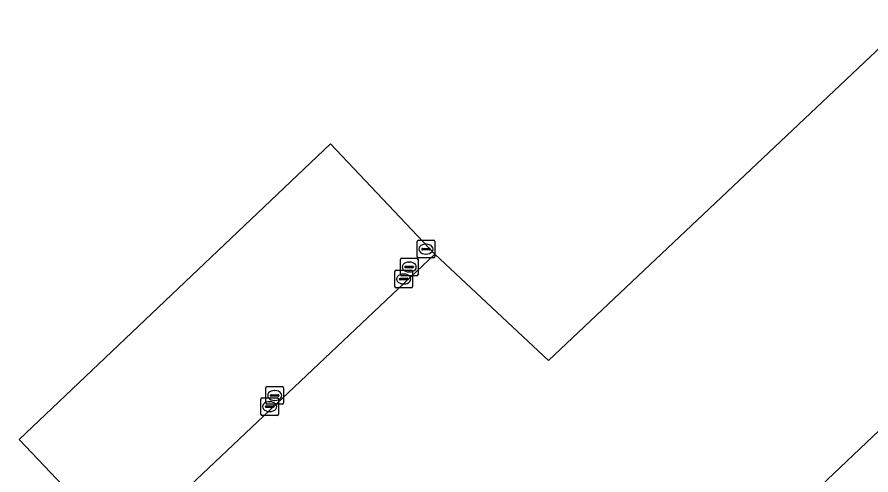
# Model space of a CAD drawing. Extents: x 156141 to 158132, y 385651 to 388333.
# Drawn here: x 156569.88 to 156618.35, y 388065.47 to 388091.48 of the extents above; entities that cross this region are included whole.
import ezdxf

# ---------------------------------------------------------------- set-up
doc = ezdxf.new("R2010")
doc.units = 0
for name, color, linetype in [('IMGEO_Grasland_agrarisch', 7, 'Continuous'), ('IMGEO_Kolk', 7, 'Continuous'), ('IMGEO_Rijbaan_lokaal_gesloten', 7, 'Continuous'), ('IMGEO_Terreindeel_gesloten', 7, 'Continuous')]:
    doc.layers.add(name, color=color, linetype=linetype)

msp = doc.modelspace()

# ---------------------------------------------------------------- linework, layer by layer
at = {"layer": 'IMGEO_Grasland_agrarisch'}
msp.add_lwpolyline([(156641.802, 387983.409), (156586.659, 388037.016), (156586.525, 388037.146), (156585.683, 388038.011), (156581.148, 388042.395), (156581.991, 388043.225), (156569.884, 388055.964), (156575.7, 388061.475), (156570.002, 388067.473), (156587.669, 388084.268), (156593.592, 388078.004), (156600.051, 388071.963), (156646.005, 388115.411)], dxfattribs=at)
at = {"layer": 'IMGEO_Kolk'}
for p, q in [((156592.594, 388077.869), (156592.594, 388078.721)), ((156592.669, 388078.795), (156593.521, 388078.795)), ((156593.082, 388078.575), (156593.107, 388078.575)), ((156593.595, 388078.721), (156593.595, 388077.869)), ((156592.853, 388078.289), (156592.853, 388078.301)), ((156593.291, 388078.252), (156592.893, 388078.252)), ((156592.896, 388078.338), (156593.294, 388078.338)), ((156593.105, 388078.015), (156593.08, 388078.015)), ((156593.337, 388078.301), (156593.337, 388078.289)), ((156591.643, 388076.851), (156591.643, 388077.703)), ((156591.718, 388077.777), (156592.57, 388077.777)), ((156592.131, 388077.557), (156592.156, 388077.557)), ((156592.644, 388077.703), (156592.644, 388076.851)), ((156593.521, 388077.795), (156592.669, 388077.795)), ((156591.405, 388077.094), (156592.257, 388077.094)), ((156591.902, 388077.271), (156591.902, 388077.283)), ((156592.34, 388077.234), (156591.942, 388077.234)), ((156591.945, 388077.32), (156592.343, 388077.32)), ((156592.386, 388077.283), (156592.386, 388077.271)), ((156591.33, 388076.168), (156591.33, 388077.02)), ((156591.589, 388076.588), (156591.589, 388076.6)), ((156592.027, 388076.551), (156591.629, 388076.551)), ((156591.632, 388076.637), (156592.03, 388076.637)), ((156592.57, 388076.777), (156591.718, 388076.777)), ((156591.818, 388076.874), (156591.843, 388076.874)), ((156592.073, 388076.6), (156592.073, 388076.588)), ((156592.154, 388076.997), (156592.129, 388076.997)), ((156592.331, 388077.02), (156592.331, 388076.168)), ((156592.257, 388076.094), (156591.405, 388076.094)), ((156591.841, 388076.314), (156591.816, 388076.314)), ((156584.009, 388069.557), (156584.009, 388070.409)), ((156584.084, 388070.483), (156584.936, 388070.483)), ((156584.497, 388070.263), (156584.522, 388070.263)), ((156585.01, 388070.409), (156585.01, 388069.557)), ((156583.722, 388068.923), (156583.722, 388069.775)), ((156583.797, 388069.849), (156584.649, 388069.849)), ((156584.268, 388069.977), (156584.268, 388069.989)), ((156584.706, 388069.94), (156584.308, 388069.94)), ((156584.311, 388070.026), (156584.709, 388070.026)), ((156584.723, 388069.775), (156584.723, 388068.923)), ((156584.752, 388069.989), (156584.752, 388069.977)), ((156583.981, 388069.343), (156583.981, 388069.355)), ((156584.419, 388069.306), (156584.021, 388069.306)), ((156584.024, 388069.392), (156584.422, 388069.392)), ((156584.936, 388069.483), (156584.084, 388069.483)), ((156584.21, 388069.629), (156584.235, 388069.629)), ((156584.465, 388069.355), (156584.465, 388069.343)), ((156584.52, 388069.703), (156584.495, 388069.703)), ((156584.649, 388068.849), (156583.797, 388068.849)), ((156584.233, 388069.069), (156584.208, 388069.069))]:
    msp.add_line(p, q, dxfattribs=at)
for points in [[(156592.594, 388077.869), (156592.594, 388078.721)], [(156592.669, 388078.795), (156593.521, 388078.795)], [(156593.595, 388078.721), (156593.595, 388077.869)], [(156591.643, 388076.851), (156591.643, 388077.703)], [(156591.718, 388077.777), (156592.57, 388077.777)], [(156592.644, 388077.703), (156592.644, 388076.851)], [(156593.521, 388077.795), (156592.669, 388077.795)], [(156591.405, 388077.094), (156592.257, 388077.094)], [(156591.33, 388076.168), (156591.33, 388077.02)], [(156592.57, 388076.777), (156591.718, 388076.777)], [(156592.331, 388077.02), (156592.331, 388076.168)], [(156592.257, 388076.094), (156591.405, 388076.094)], [(156584.009, 388069.557), (156584.009, 388070.409)], [(156584.084, 388070.483), (156584.936, 388070.483)], [(156585.01, 388070.409), (156585.01, 388069.557)], [(156583.722, 388068.923), (156583.722, 388069.775)], [(156583.797, 388069.849), (156584.649, 388069.849)], [(156584.723, 388069.775), (156584.723, 388068.923)], [(156584.936, 388069.483), (156584.084, 388069.483)], [(156584.649, 388068.849), (156583.797, 388068.849)]]:
    msp.add_lwpolyline(points, dxfattribs=at)
for centre, radius, start, end in [((156592.671, 388078.719), 0.0765, 91.552, 178.448), ((156592.671, 388078.719), 0.0765, 91.552, 178.448), ((156593.519, 388078.719), 0.0765, 1.552, 88.448), ((156593.519, 388078.719), 0.0765, 1.552, 88.448), ((156592.893, 388078.298), 0.0403, 85.8775, 175.7526), ((156592.89, 388078.288), 0.0366, 178.938, 274.7102), ((156593.294, 388078.295), 0.043, 264.8664, 352.4533), ((156593.298, 388078.3), 0.0386, 1.7309, 96.639), ((156591.72, 388077.701), 0.0765, 91.552, 178.448), ((156591.72, 388077.701), 0.0765, 91.552, 178.448), ((156592.568, 388077.701), 0.0765, 1.552, 88.448), ((156592.568, 388077.701), 0.0765, 1.552, 88.448), ((156592.671, 388077.871), 0.0765, 181.552, 268.448), ((156592.671, 388077.871), 0.0765, 181.552, 268.448), ((156593.519, 388077.871), 0.0765, 271.552, 358.448), ((156593.519, 388077.871), 0.0765, 271.552, 358.448), ((156591.407, 388077.018), 0.0765, 91.552, 178.448), ((156591.407, 388077.018), 0.0765, 91.552, 178.448), ((156591.942, 388077.28), 0.0403, 85.8775, 175.7526), ((156591.939, 388077.27), 0.0366, 178.938, 274.7102), ((156592.255, 388077.018), 0.0765, 1.552, 88.448), ((156592.255, 388077.018), 0.0765, 1.552, 88.448), ((156592.343, 388077.277), 0.043, 264.8664, 352.4533), ((156592.347, 388077.282), 0.0386, 1.7309, 96.639), ((156591.629, 388076.597), 0.0403, 85.8775, 175.7526), ((156591.626, 388076.587), 0.0366, 178.938, 274.7102), ((156591.72, 388076.853), 0.0765, 181.552, 268.448), ((156591.72, 388076.853), 0.0765, 181.552, 268.448), ((156592.03, 388076.594), 0.043, 264.8664, 352.4533), ((156592.034, 388076.599), 0.0386, 1.7309, 96.639), ((156592.568, 388076.853), 0.0765, 271.552, 358.448), ((156592.568, 388076.853), 0.0765, 271.552, 358.448), ((156591.407, 388076.17), 0.0765, 181.552, 268.448), ((156591.407, 388076.17), 0.0765, 181.552, 268.448), ((156592.255, 388076.17), 0.0765, 271.552, 358.448), ((156592.255, 388076.17), 0.0765, 271.552, 358.448), ((156584.086, 388070.407), 0.0765, 91.552, 178.448), ((156584.086, 388070.407), 0.0765, 91.552, 178.448), ((156584.934, 388070.407), 0.0765, 1.552, 88.448), ((156584.934, 388070.407), 0.0765, 1.552, 88.448), ((156583.799, 388069.773), 0.0765, 91.552, 178.448), ((156583.799, 388069.773), 0.0765, 91.552, 178.448), ((156584.308, 388069.986), 0.0403, 85.8775, 175.7526), ((156584.305, 388069.976), 0.0366, 178.938, 274.7102), ((156584.647, 388069.773), 0.0765, 1.552, 88.448), ((156584.647, 388069.773), 0.0765, 1.552, 88.448), ((156584.709, 388069.983), 0.043, 264.8664, 352.4533), ((156584.713, 388069.988), 0.0386, 1.7309, 96.639), ((156584.021, 388069.352), 0.0403, 85.8775, 175.7526), ((156584.018, 388069.342), 0.0366, 178.938, 274.7102), ((156584.086, 388069.559), 0.0765, 181.552, 268.448), ((156584.086, 388069.559), 0.0765, 181.552, 268.448), ((156584.422, 388069.349), 0.043, 264.8664, 352.4533), ((156584.426, 388069.354), 0.0386, 1.7309, 96.639), ((156584.934, 388069.559), 0.0765, 271.552, 358.448), ((156584.934, 388069.559), 0.0765, 271.552, 358.448), ((156583.799, 388068.925), 0.0765, 181.552, 268.448), ((156583.799, 388068.925), 0.0765, 181.552, 268.448), ((156584.647, 388068.925), 0.0765, 271.552, 358.448), ((156584.647, 388068.925), 0.0765, 271.552, 358.448)]:
    msp.add_arc(centre, radius, start, end, dxfattribs=at)
for centre, major_axis, ratio, start_param, end_param in [((156593.081, 388078.295), (-0.387, 0.002), 0.722429, 4.712389, 7.853982), ((156593.106, 388078.295), (-0.39, 0.002), 0.717154, 1.570796, 4.712389), ((156592.13, 388077.277), (-0.387, 0.002), 0.722429, 4.712389, 7.853982), ((156592.155, 388077.277), (-0.39, 0.002), 0.717154, 1.570796, 4.712389), ((156591.817, 388076.594), (-0.387, 0.002), 0.722429, 4.712389, 7.853982), ((156591.842, 388076.594), (-0.39, 0.002), 0.717154, 1.570796, 4.712389), ((156584.496, 388069.983), (-0.387, 0.002), 0.722429, 4.712389, 7.853982), ((156584.521, 388069.983), (-0.39, 0.002), 0.717154, 1.570796, 4.712389), ((156584.209, 388069.349), (-0.387, 0.002), 0.722429, 4.712389, 7.853982), ((156584.234, 388069.349), (-0.39, 0.002), 0.717154, 1.570796, 4.712389)]:
    msp.add_ellipse(centre, major_axis=major_axis, ratio=ratio, start_param=start_param, end_param=end_param, dxfattribs=at)
at = {"layer": 'IMGEO_Rijbaan_lokaal_gesloten'}
msp.add_lwpolyline([(156606.611, 388039.666), (156598.243, 388048.443), (156691.986, 388137.462), (156700.37, 388128.807)], close=True, dxfattribs=at)
msp.add_lwpolyline([(156646.005, 388115.411), (156600.051, 388071.963), (156593.592, 388078.004), (156575.901, 388061.264), (156587.701, 388048.843), (156581.991, 388043.225), (156581.148, 388042.395), (156585.683, 388038.011), (156586.525, 388037.146), (156586.659, 388037.016), (156590.235, 388040.392), (156593.248, 388043.237), (156609.903, 388025.727), (156614.514, 388020.881), (156621.039, 388014.012)], dxfattribs=at)
at = {"layer": 'IMGEO_Terreindeel_gesloten'}
for points in [[(156700.37, 388128.807), (156691.986, 388137.462), (156598.243, 388048.443), (156606.611, 388039.666)], [(156593.592, 388078.004), (156587.669, 388084.268), (156570.002, 388067.473), (156575.7, 388061.475), (156575.901, 388061.264)]]:
    msp.add_lwpolyline(points, close=True, dxfattribs=at)

doc.saveas('drawing.dxf')
